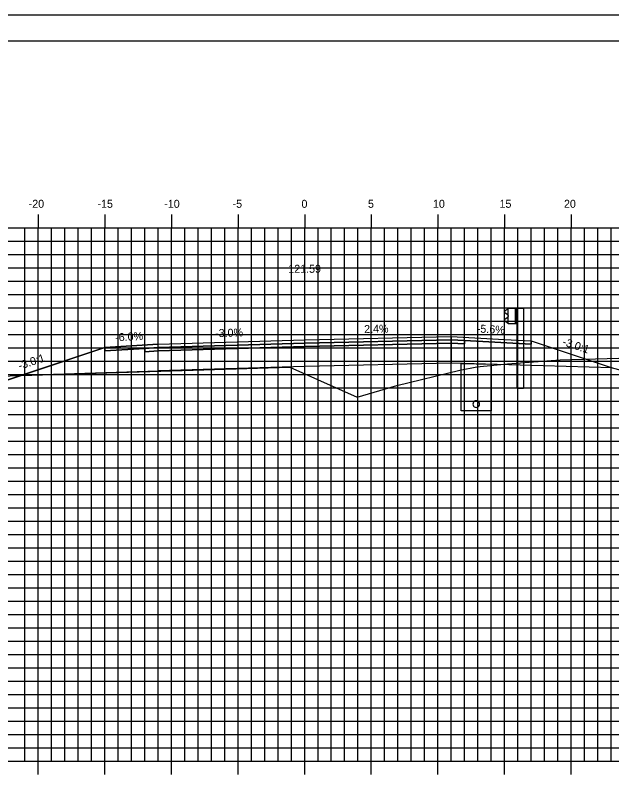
# Model space of a CAD drawing. Extents: x 850598 to 870284, y 366541 to 366651.
# Drawn here: x 861051.7 to 861096.5, y 366594 to 366651.2 of the extents above; entities that cross this region are included whole.
import ezdxf

# ---------------------------------------------------------------- set-up
doc = ezdxf.new("R2010")
doc.units = 0
for name, color, linetype in [('ANNOTATION', 7, 'Continuous'), ('BORDER', 7, 'Continuous'), ('D_Drainage_Underdrain', 7, 'Continuous'), ('D_Drainage_Underdrain_06in', 7, 'Continuous'), ('D_Guardrail_Beam_Rt', 7, 'Continuous'), ('D_Roadway_Centerline', 7, 'Continuous'), ('D_Roadway_Centerline_Text', 7, 'Continuous'), ('D_Roadway_Edge_Shoulder', 7, 'Continuous'), ('D_Roadway_Edge_TW', 7, 'Continuous'), ('D_Roadway_Pavement', 7, 'Continuous'), ('D_Roadway_SlopeLines', 7, 'Continuous'), ('D_Roadway_SubGrade', 7, 'Continuous'), ('H_V ANNOTATION', 7, 'Continuous'), ('MAJOR', 7, 'Continuous'), ('MINOR', 7, 'Continuous'), ('PLOT BOUNDARY', 7, 'Continuous'), ('S_Roadway_Centerline', 7, 'Continuous')]:
    doc.layers.add(name, color=color, linetype=linetype)

msp = doc.modelspace()

# ---------------------------------------------------------------- linework, layer by layer
at = {"layer": 'BORDER'}
msp.add_line((861188.455, 366649.225), (861028.455, 366649.225), dxfattribs=at)
at = {"layer": 'D_Drainage_Underdrain'}
msp.add_lwpolyline([(861087.455, 366625.001), (861087.455, 366621.501), (861085.205, 366621.501), (861085.205, 366625.046)], close=True, dxfattribs=at)
at = {"layer": 'D_Drainage_Underdrain_06in'}
msp.add_lwpolyline([(861086.33, 366622.251), (861086.252, 366622.238), (861086.183, 366622.203), (861086.127, 366622.147), (861086.092, 366622.078), (861086.08, 366622.001), (861086.092, 366621.923), (861086.127, 366621.854), (861086.183, 366621.798), (861086.252, 366621.763), (861086.33, 366621.751), (861086.407, 366621.763), (861086.477, 366621.798), (861086.532, 366621.854), (861086.567, 366621.923), (861086.58, 366622.001), (861086.567, 366622.078), (861086.532, 366622.147), (861086.477, 366622.203), (861086.407, 366622.238)], close=True, dxfattribs=at)
at = {"layer": 'D_Guardrail_Beam_Rt'}
for p, q in [((861088.635, 366629.098), (861088.492, 366628.998)), ((861088.725, 366629.118), (861088.652, 366629.105)), ((861088.725, 366629.192), (861089.413, 366629.192)), ((861088.725, 366628.026), (861088.725, 366629.192)), ((861089.246, 366629.192), (861089.246, 366628.026)), ((861089.35, 366629.192), (861089.35, 366628.026)), ((861089.413, 366629.192), (861089.884, 366629.192)), ((861089.413, 366629.192), (861089.413, 366628.026)), ((861089.884, 366629.192), (861089.884, 366623.192)), ((861088.492, 366628.855), (861088.687, 366628.719)), ((861088.687, 366628.499), (861088.492, 366628.363)), ((861088.721, 366628.655), (861088.721, 366628.564)), ((861088.492, 366628.22), (861088.635, 366628.12)), ((861088.652, 366628.113), (861088.725, 366628.1)), ((861089.413, 366628.026), (861088.725, 366628.026)), ((861089.392, 366623.192), (861089.392, 366628.026)), ((861089.392, 366623.192), (861089.884, 366623.192))]:
    msp.add_line(p, q, dxfattribs=at)
for centre, major_axis, start_param, end_param in [((861088.542, 366628.927), (-0.0877, 0), 5.323254, 7.243116), ((861088.659, 366629.064), (-0.0417, 0), 4.886922, 5.323254), ((861088.542, 366628.291), (-0.0877, 0), 5.323254, 7.243116), ((861088.642, 366628.655), (0.0789, 0), 0, 0.959931), ((861088.642, 366628.564), (0.0789, 0), 5.323254, 6.283185), ((861088.659, 366628.154), (-0.0417, 0), 0.959931, 1.396263)]:
    msp.add_ellipse(centre, major_axis=major_axis, ratio=0.995501, start_param=start_param, end_param=end_param, dxfattribs=at)
at = {"layer": 'D_Roadway_Centerline'}
msp.add_lwpolyline([(861044.379, 366623.888), (861045.379, 366623.854), (861046.379, 366623.687), (861047.379, 366623.387), (861048.379, 366622.954), (861048.455, 366622.916), (861052.257, 366624.183), (861058.455, 366626.249), (861062.455, 366626.489), (861073.455, 366626.819), (861084.455, 366627.083), (861088.455, 366626.859), (861090.455, 366626.747), (861096.534, 366624.721), (861140.937, 366613.225), (861154.251, 366609.778), (861164.113, 366607.225), (861168.113, 366607.225)], dxfattribs=at)
at = {"layer": 'D_Roadway_Edge_Shoulder'}
for points in [[(861084.455, 366627.083), (861088.455, 366626.859), (861088.455, 366626.859), (861090.455, 366626.747), (861090.455, 366626.497), (861085.455, 366626.777), (861084.455, 366626.833)], [(861062.455, 366626.489), (861058.455, 366626.249), (861058.455, 366625.999), (861061.455, 366626.179), (861062.455, 366626.239)]]:
    msp.add_lwpolyline(points, close=True, dxfattribs=at)
at = {"layer": 'D_Roadway_Edge_TW'}
msp.add_lwpolyline([(861062.455, 366626.239), (861062.455, 366626.489), (861073.455, 366626.819), (861084.455, 366627.083), (861084.455, 366626.833), (861073.455, 366626.569)], close=True, dxfattribs=at)
at = {"layer": 'D_Roadway_Pavement'}
for points in [[(861062.455, 366625.989), (861062.455, 366626.239), (861073.455, 366626.569), (861084.455, 366626.833), (861084.455, 366626.583), (861073.455, 366626.319)], [(861084.455, 366626.833), (861085.455, 366626.777), (861085.455, 366626.527), (861084.455, 366626.583)], [(861062.455, 366626.239), (861061.455, 366626.179), (861061.455, 366625.929), (861062.455, 366625.989)]]:
    msp.add_lwpolyline(points, close=True, dxfattribs=at)
at = {"layer": 'D_Roadway_SlopeLines'}
msp.add_lwpolyline([(861062.455, 366626.489), (861058.455, 366626.249), (861048.455, 366622.916)], dxfattribs=at)
at = {"layer": 'D_Roadway_SubGrade'}
for points in [[(861084.455, 366626.583), (861085.455, 366626.527), (861085.455, 366626.777), (861090.455, 366626.497), (861090.455, 366626.747), (861096.534, 366624.721), (861084.455, 366625.083)], [(861062.455, 366625.989), (861061.455, 366625.929), (861061.455, 366626.179), (861058.455, 366625.999), (861058.455, 366626.249), (861052.257, 366624.183), (861062.455, 366624.489)], [(861062.455, 366624.489), (861062.455, 366625.989), (861073.455, 366626.319), (861084.455, 366626.583), (861084.455, 366625.083), (861073.455, 366624.819)]]:
    msp.add_lwpolyline(points, close=True, dxfattribs=at)
at = {"layer": 'MAJOR'}
for p, q in [((861053.455, 366636.227), (861053.455, 366635.225)), ((861053.455, 366636.227), (861053.455, 366635.225)), ((861058.455, 366636.227), (861058.455, 366635.225)), ((861058.455, 366636.227), (861058.455, 366635.225)), ((861063.455, 366636.227), (861063.455, 366635.225)), ((861063.455, 366636.227), (861063.455, 366635.225)), ((861068.455, 366636.227), (861068.455, 366635.225)), ((861068.455, 366636.227), (861068.455, 366635.225)), ((861073.455, 366636.227), (861073.455, 366635.225)), ((861073.455, 366636.227), (861073.455, 366635.225)), ((861078.455, 366636.227), (861078.455, 366635.225)), ((861078.455, 366636.227), (861078.455, 366635.225)), ((861083.455, 366636.227), (861083.455, 366635.225)), ((861083.455, 366636.227), (861083.455, 366635.225)), ((861088.455, 366636.227), (861088.455, 366635.225)), ((861088.455, 366636.227), (861088.455, 366635.225)), ((861093.455, 366636.227), (861093.455, 366635.225)), ((861093.455, 366636.227), (861093.455, 366635.225)), ((861033.455, 366635.225), (861173.455, 366635.225)), ((861033.455, 366635.225), (861173.455, 366635.225)), ((861033.455, 366635.225), (861173.455, 366635.225)), ((861033.455, 366635.225), (861173.455, 366635.225)), ((861053.455, 366595.225), (861053.455, 366635.225)), ((861053.455, 366595.225), (861053.455, 366635.225)), ((861058.455, 366595.225), (861058.455, 366635.225)), ((861058.455, 366595.225), (861058.455, 366635.225)), ((861063.455, 366595.225), (861063.455, 366635.225)), ((861063.455, 366595.225), (861063.455, 366635.225)), ((861068.455, 366595.225), (861068.455, 366635.225)), ((861068.455, 366595.225), (861068.455, 366635.225)), ((861073.455, 366595.225), (861073.455, 366635.225)), ((861073.455, 366595.225), (861073.455, 366635.225)), ((861078.455, 366595.225), (861078.455, 366635.225)), ((861078.455, 366595.225), (861078.455, 366635.225)), ((861083.455, 366595.225), (861083.455, 366635.225)), ((861083.455, 366595.225), (861083.455, 366635.225)), ((861088.455, 366595.225), (861088.455, 366635.225)), ((861088.455, 366595.225), (861088.455, 366635.225)), ((861093.455, 366595.225), (861093.455, 366635.225)), ((861093.455, 366595.225), (861093.455, 366635.225)), ((861033.455, 366630.225), (861173.455, 366630.225)), ((861033.455, 366630.225), (861173.455, 366630.225)), ((861033.455, 366625.225), (861173.455, 366625.225)), ((861033.455, 366625.225), (861173.455, 366625.225)), ((861033.455, 366620.225), (861173.455, 366620.225)), ((861033.455, 366620.225), (861173.455, 366620.225)), ((861033.455, 366615.225), (861173.455, 366615.225)), ((861033.455, 366615.225), (861173.455, 366615.225)), ((861033.455, 366610.225), (861173.455, 366610.225)), ((861033.455, 366610.225), (861173.455, 366610.225)), ((861033.455, 366605.225), (861173.455, 366605.225)), ((861033.455, 366605.225), (861173.455, 366605.225)), ((861033.455, 366600.225), (861173.455, 366600.225)), ((861033.455, 366600.225), (861173.455, 366600.225)), ((861033.455, 366595.225), (861173.455, 366595.225)), ((861033.455, 366595.225), (861173.455, 366595.225)), ((861033.455, 366595.225), (861173.455, 366595.225)), ((861033.455, 366595.225), (861173.455, 366595.225)), ((861053.455, 366594.223), (861053.455, 366595.225)), ((861053.455, 366594.223), (861053.455, 366595.225)), ((861058.455, 366594.223), (861058.455, 366595.225)), ((861058.455, 366594.223), (861058.455, 366595.225)), ((861063.455, 366594.223), (861063.455, 366595.225)), ((861063.455, 366594.223), (861063.455, 366595.225)), ((861068.455, 366594.223), (861068.455, 366595.225)), ((861068.455, 366594.223), (861068.455, 366595.225)), ((861073.455, 366594.223), (861073.455, 366595.225)), ((861073.455, 366594.223), (861073.455, 366595.225)), ((861078.455, 366594.223), (861078.455, 366595.225)), ((861078.455, 366594.223), (861078.455, 366595.225)), ((861083.455, 366594.223), (861083.455, 366595.225)), ((861083.455, 366594.223), (861083.455, 366595.225)), ((861088.455, 366594.223), (861088.455, 366595.225)), ((861088.455, 366594.223), (861088.455, 366595.225)), ((861093.455, 366594.223), (861093.455, 366595.225)), ((861093.455, 366594.223), (861093.455, 366595.225))]:
    msp.add_line(p, q, dxfattribs=at)
at = {"layer": 'MINOR'}
for p, q in [((861052.455, 366595.225), (861052.455, 366635.225)), ((861052.455, 366595.225), (861052.455, 366635.225)), ((861054.455, 366595.225), (861054.455, 366635.225)), ((861054.455, 366595.225), (861054.455, 366635.225)), ((861055.455, 366595.225), (861055.455, 366635.225)), ((861055.455, 366595.225), (861055.455, 366635.225)), ((861056.455, 366595.225), (861056.455, 366635.225)), ((861056.455, 366595.225), (861056.455, 366635.225)), ((861057.455, 366595.225), (861057.455, 366635.225)), ((861057.455, 366595.225), (861057.455, 366635.225)), ((861059.455, 366595.225), (861059.455, 366635.225)), ((861059.455, 366595.225), (861059.455, 366635.225)), ((861060.455, 366595.225), (861060.455, 366635.225)), ((861060.455, 366595.225), (861060.455, 366635.225)), ((861061.455, 366595.225), (861061.455, 366635.225)), ((861061.455, 366595.225), (861061.455, 366635.225)), ((861062.455, 366595.225), (861062.455, 366635.225)), ((861062.455, 366595.225), (861062.455, 366635.225)), ((861064.455, 366595.225), (861064.455, 366635.225)), ((861064.455, 366595.225), (861064.455, 366635.225)), ((861065.455, 366595.225), (861065.455, 366635.225)), ((861065.455, 366595.225), (861065.455, 366635.225)), ((861066.455, 366595.225), (861066.455, 366635.225)), ((861066.455, 366595.225), (861066.455, 366635.225)), ((861067.455, 366595.225), (861067.455, 366635.225)), ((861067.455, 366595.225), (861067.455, 366635.225)), ((861069.455, 366595.225), (861069.455, 366635.225)), ((861069.455, 366595.225), (861069.455, 366635.225)), ((861070.455, 366595.225), (861070.455, 366635.225)), ((861070.455, 366595.225), (861070.455, 366635.225)), ((861071.455, 366595.225), (861071.455, 366635.225)), ((861071.455, 366595.225), (861071.455, 366635.225)), ((861072.455, 366595.225), (861072.455, 366635.225)), ((861072.455, 366595.225), (861072.455, 366635.225)), ((861074.455, 366595.225), (861074.455, 366635.225)), ((861074.455, 366595.225), (861074.455, 366635.225)), ((861075.455, 366595.225), (861075.455, 366635.225)), ((861075.455, 366595.225), (861075.455, 366635.225)), ((861076.455, 366595.225), (861076.455, 366635.225)), ((861076.455, 366595.225), (861076.455, 366635.225)), ((861077.455, 366595.225), (861077.455, 366635.225)), ((861077.455, 366595.225), (861077.455, 366635.225)), ((861079.455, 366595.225), (861079.455, 366635.225)), ((861079.455, 366595.225), (861079.455, 366635.225)), ((861080.455, 366595.225), (861080.455, 366635.225)), ((861080.455, 366595.225), (861080.455, 366635.225)), ((861081.455, 366595.225), (861081.455, 366635.225)), ((861081.455, 366595.225), (861081.455, 366635.225)), ((861082.455, 366595.225), (861082.455, 366635.225)), ((861082.455, 366595.225), (861082.455, 366635.225)), ((861084.455, 366595.225), (861084.455, 366635.225)), ((861084.455, 366595.225), (861084.455, 366635.225)), ((861085.455, 366595.225), (861085.455, 366635.225)), ((861085.455, 366595.225), (861085.455, 366635.225)), ((861086.455, 366595.225), (861086.455, 366635.225)), ((861086.455, 366595.225), (861086.455, 366635.225)), ((861087.455, 366595.225), (861087.455, 366635.225)), ((861087.455, 366595.225), (861087.455, 366635.225)), ((861089.455, 366595.225), (861089.455, 366635.225)), ((861089.455, 366595.225), (861089.455, 366635.225)), ((861090.455, 366595.225), (861090.455, 366635.225)), ((861090.455, 366595.225), (861090.455, 366635.225)), ((861091.455, 366595.225), (861091.455, 366635.225)), ((861091.455, 366595.225), (861091.455, 366635.225)), ((861092.455, 366595.225), (861092.455, 366635.225)), ((861092.455, 366595.225), (861092.455, 366635.225)), ((861094.455, 366595.225), (861094.455, 366635.225)), ((861094.455, 366595.225), (861094.455, 366635.225)), ((861095.455, 366595.225), (861095.455, 366635.225)), ((861095.455, 366595.225), (861095.455, 366635.225)), ((861096.455, 366595.225), (861096.455, 366635.225)), ((861096.455, 366595.225), (861096.455, 366635.225)), ((861033.455, 366634.225), (861173.455, 366634.225)), ((861033.455, 366634.225), (861173.455, 366634.225)), ((861033.455, 366633.225), (861173.455, 366633.225)), ((861033.455, 366633.225), (861173.455, 366633.225)), ((861033.455, 366632.225), (861173.455, 366632.225)), ((861033.455, 366632.225), (861173.455, 366632.225)), ((861033.455, 366631.225), (861173.455, 366631.225)), ((861033.455, 366631.225), (861173.455, 366631.225)), ((861033.455, 366629.225), (861173.455, 366629.225)), ((861033.455, 366629.225), (861173.455, 366629.225)), ((861033.455, 366628.225), (861173.455, 366628.225)), ((861033.455, 366628.225), (861173.455, 366628.225)), ((861033.455, 366627.225), (861173.455, 366627.225)), ((861033.455, 366627.225), (861173.455, 366627.225)), ((861033.455, 366626.225), (861173.455, 366626.225)), ((861033.455, 366626.225), (861173.455, 366626.225)), ((861033.455, 366624.225), (861173.455, 366624.225)), ((861033.455, 366624.225), (861173.455, 366624.225)), ((861033.455, 366623.225), (861173.455, 366623.225)), ((861033.455, 366623.225), (861173.455, 366623.225)), ((861033.455, 366622.225), (861173.455, 366622.225)), ((861033.455, 366622.225), (861173.455, 366622.225)), ((861033.455, 366621.225), (861173.455, 366621.225)), ((861033.455, 366621.225), (861173.455, 366621.225)), ((861033.455, 366619.225), (861173.455, 366619.225)), ((861033.455, 366619.225), (861173.455, 366619.225)), ((861033.455, 366618.225), (861173.455, 366618.225)), ((861033.455, 366618.225), (861173.455, 366618.225)), ((861033.455, 366617.225), (861173.455, 366617.225)), ((861033.455, 366617.225), (861173.455, 366617.225)), ((861033.455, 366616.225), (861173.455, 366616.225)), ((861033.455, 366616.225), (861173.455, 366616.225)), ((861033.455, 366614.225), (861173.455, 366614.225)), ((861033.455, 366614.225), (861173.455, 366614.225)), ((861033.455, 366613.225), (861173.455, 366613.225)), ((861033.455, 366613.225), (861173.455, 366613.225)), ((861033.455, 366612.225), (861173.455, 366612.225)), ((861033.455, 366612.225), (861173.455, 366612.225)), ((861033.455, 366611.225), (861173.455, 366611.225)), ((861033.455, 366611.225), (861173.455, 366611.225)), ((861033.455, 366609.225), (861173.455, 366609.225)), ((861033.455, 366609.225), (861173.455, 366609.225)), ((861033.455, 366608.225), (861173.455, 366608.225)), ((861033.455, 366608.225), (861173.455, 366608.225)), ((861033.455, 366607.225), (861173.455, 366607.225)), ((861033.455, 366607.225), (861173.455, 366607.225)), ((861033.455, 366606.225), (861173.455, 366606.225)), ((861033.455, 366606.225), (861173.455, 366606.225)), ((861033.455, 366604.225), (861173.455, 366604.225)), ((861033.455, 366604.225), (861173.455, 366604.225)), ((861033.455, 366603.225), (861173.455, 366603.225)), ((861033.455, 366603.225), (861173.455, 366603.225)), ((861033.455, 366602.225), (861173.455, 366602.225)), ((861033.455, 366602.225), (861173.455, 366602.225)), ((861033.455, 366601.225), (861173.455, 366601.225)), ((861033.455, 366601.225), (861173.455, 366601.225)), ((861033.455, 366599.225), (861173.455, 366599.225)), ((861033.455, 366599.225), (861173.455, 366599.225)), ((861033.455, 366598.225), (861173.455, 366598.225)), ((861033.455, 366598.225), (861173.455, 366598.225)), ((861033.455, 366597.225), (861173.455, 366597.225)), ((861033.455, 366597.225), (861173.455, 366597.225)), ((861033.455, 366596.225), (861173.455, 366596.225)), ((861033.455, 366596.225), (861173.455, 366596.225))]:
    msp.add_line(p, q, dxfattribs=at)
at = {"layer": 'PLOT BOUNDARY'}
msp.add_lwpolyline([(861020.361, 366541.166), (861190.361, 366541.166), (861190.361, 366651.166), (861020.361, 366651.166)], close=True, dxfattribs=at)
at = {"layer": 'S_Roadway_Centerline'}
msp.add_lwpolyline([(861033.455, 366623.562), (861043.715, 366623.866), (861051.356, 366624.117), (861072.339, 366624.777), (861074.413, 366623.836), (861077.388, 366622.519), (861080.375, 366623.393), (861085.093, 366624.537), (861086.377, 366624.793), (861088.676, 366625.031), (861090.288, 366625.154), (861092.618, 366625.319), (861097.028, 366625.439)], dxfattribs=at)

# ---------------------------------------------------------------- texts
at = {"layer": 'ANNOTATION'}
for s, rotation, p in [('2.4%', 1.3748, (861077.925, 366627.327)), ('-5.6%', 356.7948, (861086.357, 366627.378)), ('-6.0%', 3.4336, (861059.252, 366626.699)), ('-3.0%', 1.7184, (861066.743, 366627.018)), ('-3.0:1', 341.5651, (861092.748, 366626.437)), ('-3.0:1', 18.4348, (861052.076, 366624.577))]:
    msp.add_text(s, height=0.6, rotation=rotation, dxfattribs=at).set_placement(p)
at = {"layer": 'D_Roadway_Centerline'}
for s, p in [('C', (861073.449, 366626.819)), ('C', (861073.449, 366626.819)), ('L', (861073.455, 366626.812)), ('L', (861073.455, 366626.812))]:
    msp.add_text(s, height=0.0146, dxfattribs=at).set_placement(p)
at = {"layer": 'D_Roadway_Centerline_Text'}
msp.add_text('121.59', height=0.6, dxfattribs=at).set_placement((861072.224, 366631.851))
at = {"layer": 'H_V ANNOTATION'}
for s, p in [('-20', (861052.748, 366636.725)), ('-15', (861057.911, 366636.725)), ('-10', (861062.919, 366636.725)), ('-5', (861068.045, 366636.725)), ('0', (861073.214, 366636.725)), ('5', (861078.206, 366636.725)), ('10', (861083.08, 366636.725)), ('15', (861088.072, 366636.725)), ('20', (861092.909, 366636.725))]:
    msp.add_text(s, height=0.6, dxfattribs=at).set_placement(p)

doc.saveas('drawing.dxf')
